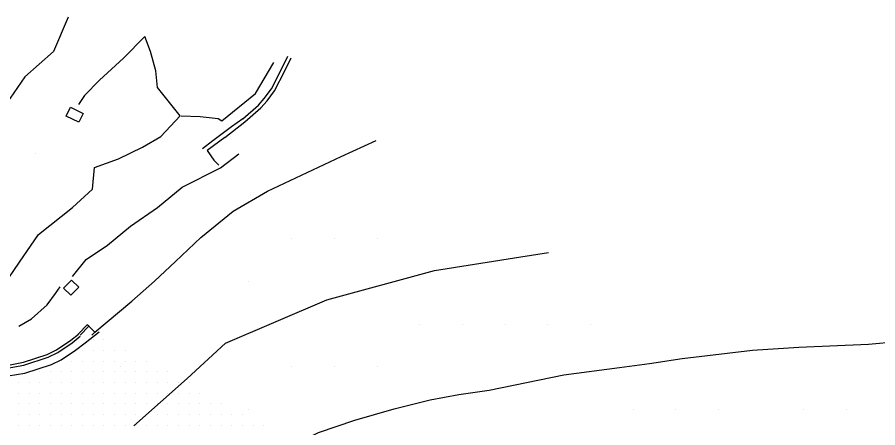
# Model space of a CAD drawing. Extents: x 1762120 to 1766775, y 709485 to 712965.
# Drawn here: x 1766021 to 1766222.6, y 710200.6 to 710296.7 of the extents above; entities that cross this region are included whole.
import ezdxf

# ---------------------------------------------------------------- set-up
doc = ezdxf.new("R2010")
doc.units = 0
for name, color, linetype in [('Exist DTM Drainline', 7, 'Continuous'), ('Exist DTM QL2 LIDAR Elevation Point', 7, 'Continuous'), ('Exist DTM Scan Elevation Point', 7, 'Continuous'), ('Exist Roads Curbs', 7, 'Continuous'), ('Exist Roads EOP', 7, 'Continuous'), ('PH Exist DTM Breakline', 7, 'Continuous')]:
    doc.layers.add(name, color=color, linetype=linetype)

msp = doc.modelspace()

# ---------------------------------------------------------------- linework, layer by layer
at = {"layer": 'Exist DTM Drainline'}
msp.add_lwpolyline([(1765989.46, 710251.07), (1765988.96, 710247.94), (1765988.59, 710243.95), (1765988.61, 710241.31), (1765989.09, 710237.29), (1765991.16, 710231.1), (1765992.13, 710229.07), (1765994.25, 710225.67), (1765996.04, 710223.36), (1765998.02, 710221.48), (1765999.65, 710220.13), (1766002.08, 710218.47), (1766005.67, 710216.69), (1766008.19, 710215.83), (1766012.11, 710215.04), (1766016.08, 710214.53), (1766018.58, 710214.59), (1766022.52, 710215.3), (1766028.23, 710217.13), (1766030.45, 710218.28), (1766033.81, 710220.53), (1766035.71, 710222.04)], dxfattribs=at)
at = {"layer": 'Exist DTM QL2 LIDAR Elevation Point'}
for p, q in [((1766025.25, 710264.87), (1766025.25, 710264.87)), ((1766085.25, 710244.86), (1766085.25, 710244.86)), ((1766095.26, 710244.86), (1766095.26, 710244.86)), ((1766105.26, 710244.86), (1766105.26, 710244.86)), ((1766075.25, 710234.86), (1766075.25, 710234.86)), ((1766115.26, 710224.86), (1766115.26, 710224.86)), ((1766125.26, 710224.86), (1766125.26, 710224.86)), ((1766135.26, 710224.86), (1766135.26, 710224.86)), ((1766145.26, 710224.86), (1766145.26, 710224.86)), ((1766155.26, 710224.86), (1766155.26, 710224.86)), ((1766045.25, 710214.86), (1766045.25, 710214.86)), ((1766085.25, 710214.86), (1766085.25, 710214.86)), ((1766095.26, 710214.86), (1766095.26, 710214.86)), ((1766105.26, 710214.86), (1766105.26, 710214.86)), ((1766075.25, 710204.86), (1766075.25, 710204.86)), ((1766165.26, 710204.86), (1766165.26, 710204.86)), ((1766175.27, 710204.86), (1766175.27, 710204.86)), ((1766185.27, 710204.86), (1766185.27, 710204.86)), ((1766205.27, 710204.86), (1766205.27, 710204.86)), ((1766215.27, 710204.86), (1766215.27, 710204.86))]:
    msp.add_line(p, q, dxfattribs=at)
at = {"layer": 'Exist DTM Scan Elevation Point'}
for p, q in [((1766038.75, 710221.25), (1766038.75, 710221.25)), ((1766041.25, 710221.25), (1766041.25, 710221.25)), ((1766036.25, 710218.75), (1766036.25, 710218.75)), ((1766038.75, 710218.75), (1766038.75, 710218.75)), ((1766041.25, 710218.75), (1766041.25, 710218.75)), ((1766043.75, 710218.75), (1766043.75, 710218.75)), ((1766046.25, 710218.75), (1766046.25, 710218.75)), ((1766033.75, 710216.25), (1766033.75, 710216.25)), ((1766036.25, 710216.25), (1766036.25, 710216.25)), ((1766038.75, 710216.25), (1766038.75, 710216.25)), ((1766041.25, 710216.25), (1766041.25, 710216.25)), ((1766043.75, 710216.25), (1766043.75, 710216.25)), ((1766046.25, 710216.25), (1766046.25, 710216.25)), ((1766048.75, 710216.25), (1766048.75, 710216.25)), ((1766051.25, 710216.25), (1766051.25, 710216.25)), ((1766026.25, 710213.75), (1766026.25, 710213.75)), ((1766028.75, 710213.75), (1766028.75, 710213.75)), ((1766031.25, 710213.75), (1766031.25, 710213.75)), ((1766033.75, 710213.75), (1766033.75, 710213.75)), ((1766036.25, 710213.75), (1766036.25, 710213.75)), ((1766038.75, 710213.75), (1766038.75, 710213.75)), ((1766041.25, 710213.75), (1766041.25, 710213.75)), ((1766043.75, 710213.75), (1766043.75, 710213.75)), ((1766046.25, 710213.75), (1766046.25, 710213.75)), ((1766048.75, 710213.75), (1766048.75, 710213.75)), ((1766051.25, 710213.75), (1766051.25, 710213.75)), ((1766053.75, 710213.75), (1766053.75, 710213.75)), ((1766056.25, 710213.75), (1766056.25, 710213.75)), ((1766021.25, 710211.25), (1766021.25, 710211.25)), ((1766023.75, 710211.25), (1766023.75, 710211.25)), ((1766026.25, 710211.25), (1766026.25, 710211.25)), ((1766028.75, 710211.25), (1766028.75, 710211.25)), ((1766031.25, 710211.25), (1766031.25, 710211.25)), ((1766033.75, 710211.25), (1766033.75, 710211.25)), ((1766036.25, 710211.25), (1766036.25, 710211.25)), ((1766038.75, 710211.25), (1766038.75, 710211.25)), ((1766041.25, 710211.25), (1766041.25, 710211.25)), ((1766043.75, 710211.25), (1766043.75, 710211.25)), ((1766046.25, 710211.25), (1766046.25, 710211.25)), ((1766048.75, 710211.25), (1766048.75, 710211.25)), ((1766051.25, 710211.25), (1766051.25, 710211.25)), ((1766053.75, 710211.25), (1766053.75, 710211.25)), ((1766056.25, 710211.25), (1766056.25, 710211.25)), ((1766058.75, 710211.25), (1766058.75, 710211.25)), ((1766061.25, 710211.25), (1766061.25, 710211.25)), ((1766021.25, 710208.75), (1766021.25, 710208.75)), ((1766023.75, 710208.75), (1766023.75, 710208.75)), ((1766026.25, 710208.75), (1766026.25, 710208.75)), ((1766028.75, 710208.75), (1766028.75, 710208.75)), ((1766031.25, 710208.75), (1766031.25, 710208.75)), ((1766033.75, 710208.75), (1766033.75, 710208.75)), ((1766036.25, 710208.75), (1766036.25, 710208.75)), ((1766038.75, 710208.75), (1766038.75, 710208.75)), ((1766041.25, 710208.75), (1766041.25, 710208.75)), ((1766043.75, 710208.75), (1766043.75, 710208.75)), ((1766046.25, 710208.75), (1766046.25, 710208.75)), ((1766048.75, 710208.75), (1766048.75, 710208.75)), ((1766051.25, 710208.75), (1766051.25, 710208.75)), ((1766053.75, 710208.75), (1766053.75, 710208.75)), ((1766056.25, 710208.75), (1766056.25, 710208.75)), ((1766058.75, 710208.75), (1766058.75, 710208.75)), ((1766061.25, 710208.75), (1766061.25, 710208.75)), ((1766063.75, 710208.75), (1766063.75, 710208.75)), ((1766021.25, 710206.25), (1766021.25, 710206.25)), ((1766023.75, 710206.25), (1766023.75, 710206.25)), ((1766026.25, 710206.25), (1766026.25, 710206.25)), ((1766028.75, 710206.25), (1766028.75, 710206.25)), ((1766031.25, 710206.25), (1766031.25, 710206.25)), ((1766033.75, 710206.25), (1766033.75, 710206.25)), ((1766036.25, 710206.25), (1766036.25, 710206.25)), ((1766038.75, 710206.25), (1766038.75, 710206.25)), ((1766041.25, 710206.25), (1766041.25, 710206.25)), ((1766043.75, 710206.25), (1766043.75, 710206.25)), ((1766046.25, 710206.25), (1766046.25, 710206.25)), ((1766048.75, 710206.25), (1766048.75, 710206.25)), ((1766051.25, 710206.25), (1766051.25, 710206.25)), ((1766053.75, 710206.25), (1766053.75, 710206.25)), ((1766056.25, 710206.25), (1766056.25, 710206.25)), ((1766058.75, 710206.25), (1766058.75, 710206.25)), ((1766061.25, 710206.25), (1766061.25, 710206.25)), ((1766063.75, 710206.25), (1766063.75, 710206.25)), ((1766066.25, 710206.25), (1766066.25, 710206.25)), ((1766068.75, 710206.25), (1766068.75, 710206.25)), ((1766021.25, 710203.75), (1766021.25, 710203.75)), ((1766023.75, 710203.75), (1766023.75, 710203.75)), ((1766026.25, 710203.75), (1766026.25, 710203.75)), ((1766028.75, 710203.75), (1766028.75, 710203.75)), ((1766031.25, 710203.75), (1766031.25, 710203.75)), ((1766033.75, 710203.75), (1766033.75, 710203.75)), ((1766036.25, 710203.75), (1766036.25, 710203.75)), ((1766038.75, 710203.75), (1766038.75, 710203.75)), ((1766041.25, 710203.75), (1766041.25, 710203.75)), ((1766043.75, 710203.75), (1766043.75, 710203.75)), ((1766046.25, 710203.75), (1766046.25, 710203.75)), ((1766048.75, 710203.75), (1766048.75, 710203.75)), ((1766051.25, 710203.75), (1766051.25, 710203.75)), ((1766053.75, 710203.75), (1766053.75, 710203.75)), ((1766056.25, 710203.75), (1766056.25, 710203.75)), ((1766058.75, 710203.75), (1766058.75, 710203.75)), ((1766061.25, 710203.75), (1766061.25, 710203.75)), ((1766063.75, 710203.75), (1766063.75, 710203.75)), ((1766066.25, 710203.75), (1766066.25, 710203.75)), ((1766068.75, 710203.75), (1766068.75, 710203.75)), ((1766071.25, 710203.75), (1766071.25, 710203.75)), ((1766073.75, 710203.75), (1766073.75, 710203.75)), ((1766021.25, 710201.25), (1766021.25, 710201.25)), ((1766023.75, 710201.25), (1766023.75, 710201.25)), ((1766026.25, 710201.25), (1766026.25, 710201.25)), ((1766028.75, 710201.25), (1766028.75, 710201.25)), ((1766031.25, 710201.25), (1766031.25, 710201.25)), ((1766033.75, 710201.25), (1766033.75, 710201.25)), ((1766036.25, 710201.25), (1766036.25, 710201.25)), ((1766038.75, 710201.25), (1766038.75, 710201.25)), ((1766041.25, 710201.25), (1766041.25, 710201.25)), ((1766043.75, 710201.25), (1766043.75, 710201.25)), ((1766046.25, 710201.25), (1766046.25, 710201.25)), ((1766048.75, 710201.25), (1766048.75, 710201.25)), ((1766051.25, 710201.25), (1766051.25, 710201.25)), ((1766053.75, 710201.25), (1766053.75, 710201.25)), ((1766056.25, 710201.25), (1766056.25, 710201.25)), ((1766058.75, 710201.25), (1766058.75, 710201.25)), ((1766061.25, 710201.25), (1766061.25, 710201.25)), ((1766063.75, 710201.25), (1766063.75, 710201.25)), ((1766066.25, 710201.25), (1766066.25, 710201.25)), ((1766068.75, 710201.25), (1766068.75, 710201.25)), ((1766071.25, 710201.25), (1766071.25, 710201.25)), ((1766073.75, 710201.25), (1766073.75, 710201.25)), ((1766076.25, 710201.25), (1766076.25, 710201.25)), ((1766078.75, 710201.25), (1766078.75, 710201.25))]:
    msp.add_line(p, q, dxfattribs=at)
at = {"layer": 'Exist Roads Curbs'}
msp.add_lwpolyline([(1765990.17, 710250.67), (1765989.75, 710247.9), (1765989.36, 710243.91), (1765989.33, 710241.5), (1765989.86, 710237.5), (1765991.87, 710231.29), (1765992.65, 710229.45), (1765994.72, 710226.01), (1765996.4, 710223.78), (1765998.4, 710221.93), (1766000.02, 710220.57), (1766002.39, 710219.08), (1766005.98, 710217.32), (1766008.3, 710216.49), (1766012.21, 710215.63), (1766016.19, 710215.17), (1766018.5, 710215.2), (1766022.42, 710215.99), (1766027.96, 710217.75), (1766030.16, 710218.91), (1766033.55, 710221.12), (1766035.32, 710222.55)], dxfattribs=at)
at = {"layer": 'Exist Roads EOP'}
msp.add_lwpolyline([(1765987.76, 710251.98), (1765987.65, 710251.46), (1765987.11, 710248.01), (1765986.84, 710244.02), (1765986.8, 710240.83), (1765987.34, 710236.83), (1765989.45, 710230.65), (1765990.59, 710227.96), (1765992.72, 710224.56), (1765994.82, 710221.92), (1765996.76, 710219.99), (1765998.33, 710218.57), (1766001.19, 710216.66), (1766004.84, 710215.01), (1766007.87, 710213.96), (1766011.78, 710213.1), (1766015.75, 710212.58), (1766018.84, 710212.76), (1766022.78, 710213.42), (1766029.01, 710215.41), (1766031.24, 710216.52), (1766034.61, 710218.78), (1766036.9, 710220.52), (1766040.19, 710223.07)], dxfattribs=at)
at = {"layer": 'PH Exist DTM Breakline'}
msp.add_line((1766069.58, 710268.56), (1766065.45, 710265.54), dxfattribs=at)
for points in [[(1766032.88, 710296.72), (1766029.47, 710288.67), (1766022.76, 710282.8), (1766019.29, 710277.8), (1766016.43, 710272.5), (1766014.53, 710266.45), (1766013.52, 710264.5), (1766007.38, 710264.83), (1766000.84, 710254.75), (1765999.28, 710249.08), (1765999.25, 710241.48), (1765999.91, 710237.5)], [(1766008.96, 710230.89), (1766015.19, 710228.82), (1766016.26, 710230.33), (1766017.66, 710233.8), (1766021.47, 710239.38), (1766025.94, 710245.89), (1766033.95, 710252.16), (1766038.59, 710256.51), (1766039.09, 710261.51), (1766044.7, 710263.57), (1766050.32, 710266.3), (1766054.63, 710268.8), (1766059.17, 710273.64), (1766053.85, 710280.28), (1766053.43, 710284.15), (1766052.22, 710288.66), (1766050.86, 710292.18), (1766045.84, 710287.12), (1766040.21, 710281.95), (1766036.73, 710278.36), (1766035.32, 710276.29)], [(1766059.35, 710273.67), (1766063.84, 710273.51), (1766068.02, 710273.02), (1766068.92, 710272.43), (1766076.79, 710278.88), (1766081.11, 710286.09)], [(1766069.58, 710268.56), (1766074.32, 710272.27), (1766078.06, 710275.53), (1766079.49, 710277.16), (1766081.24, 710279.49), (1766083.63, 710284.18), (1766085.11, 710287.24)], [(1766073.79, 710272.91), (1766077.47, 710276.12), (1766078.84, 710277.68), (1766080.53, 710279.93), (1766082.88, 710284.55), (1766084.36, 710287.6)], [(1766073.79, 710272.91), (1766071.14, 710271.03), (1766066.82, 710267.78), (1766064.37, 710265.89)], [(1766079.6, 710256.01), (1766096.89, 710264.15), (1766105.02, 710267.85)], [(1766033.88, 710236.01), (1766037.15, 710239.98), (1766042.11, 710243.37), (1766047.47, 710247.79), (1766053.83, 710252.19), (1766059.58, 710256.94), (1766068.59, 710261.43), (1766072.9, 710264.74)], [(1766065.45, 710265.54), (1766067.01, 710263.3), (1766068.22, 710262.07)], [(1766039.15, 710223), (1766047.79, 710230.29), (1766053.11, 710234.94), (1766058.03, 710239.56), (1766063.95, 710245.14), (1766071.59, 710251.3), (1766079.6, 710256.01)], [(1766048.27, 710201.1), (1766060.74, 710212.2), (1766069.79, 710220.4), (1766093.52, 710230.56), (1766118.74, 710237.46), (1766138.97, 710240.66), (1766145.42, 710241.66)], [(1766021.35, 710224.43), (1766024.28, 710226.11), (1766027.97, 710229.4), (1766029.9, 710232.08), (1766031.01, 710233.6)], [(1766039.15, 710223), (1766037.71, 710224.38), (1766037.35, 710224.73), (1766035.34, 710222.63), (1766035.25, 710222.56)], [(1766037.71, 710224.38), (1766035.71, 710222.3)], [(1766039.15, 710223), (1766038.47, 710222.29)], [(1766085.75, 710196.68), (1766091.58, 710199.5), (1766100.08, 710202.4), (1766109.3, 710205.05), (1766117.68, 710207.16), (1766124.44, 710208.41), (1766131.51, 710209.42), (1766149.03, 710213.04), (1766162.02, 710214.75), (1766169.09, 710215.65), (1766176.74, 710216.85), (1766193.18, 710218.77), (1766204.08, 710219.51), (1766220.38, 710220.18), (1766234.01, 710221.46), (1766244.64, 710221.96), (1766258.47, 710222.2), (1766271.48, 710221.89), (1766277.05, 710221.7)]]:
    msp.add_lwpolyline(points, dxfattribs=at)
for points in [[(1766033.47, 710275.64), (1766036.38, 710274.2), (1766035.36, 710272.15), (1766032.45, 710273.6)], [(1766031.81, 710233.31), (1766033.65, 710235.2), (1766035.36, 710233.53), (1766033.51, 710231.64)]]:
    msp.add_lwpolyline(points, close=True, dxfattribs=at)

doc.saveas('drawing.dxf')
